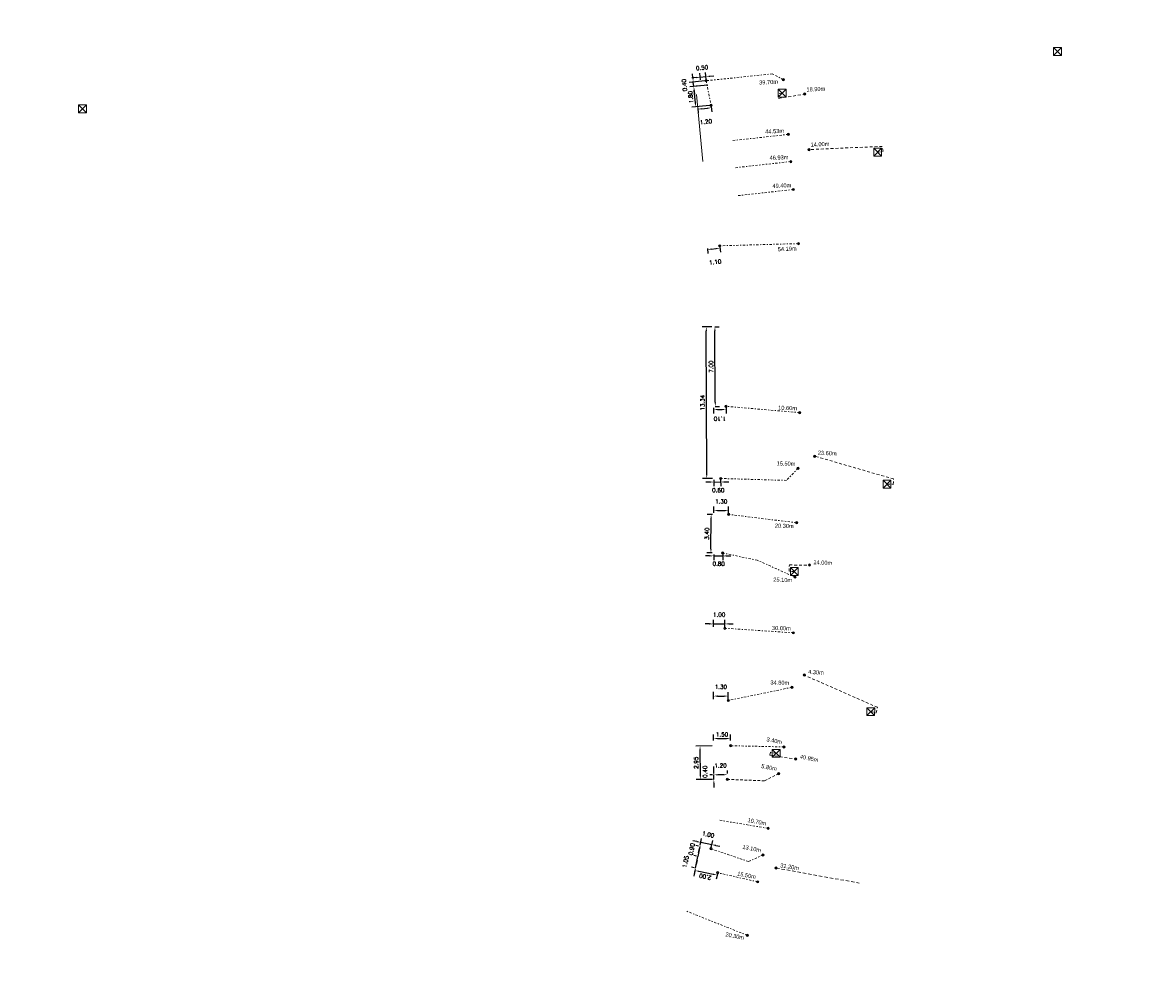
# Model space of a CAD drawing. Header units: inches. Extents: x 0 to 191500, y 0 to 342750.
# Tile 469 of 547: x 188538 to 188638, y 334753 to 334835. Entities that reach past the tile are written whole.
import ezdxf

# ---------------------------------------------------------------- set-up
doc = ezdxf.new("R2010")
doc.units = ezdxf.units.IN
doc.header["$MEASUREMENT"] = 0
for name, pattern in [('RI-HWA_HUISAANSLUITING', [4.8, 3, -1.8]), ('RI-HWA_KOLKAANSLUITING', [4.3, 2.5, -1.8]), ('RI-VWA_HUISAANSLUITING', [6.1, 2.5, -1.8, 0, -1.8])]:
    doc.linetypes.add(name, pattern=pattern)
doc.layers.get('0').update_dxf_attribs({"lineweight": 20})
doc.layers.get('DefPoints').update_dxf_attribs({"lineweight": 20})
for name, color, linetype, lineweight in [('ECW', 150, 'Continuous', 20), ('N-WE-RI-HWA-MAATVOERING-T25', 151, 'Continuous', 20), ('N-WE-RI-HWA_HUISAANSLUITING_PVC_160-G', 150, 'RI-HWA_HUISAANSLUITING', 20), ('N-WE-RI-HWA_KOLK-S', 150, 'Continuous', 20), ('N-WE-RI-HWA_KOLKAANSLUITING_PVC_160-G', 150, 'RI-HWA_KOLKAANSLUITING', 20), ('N-WE-RI-INLAAT', 7, 'Continuous', 20), ('N-WE-RI-VWA-MAATVOERING-T25', 30, 'Continuous', 20), ('N-WE-RI-VWA_HUISAANSLUITING_PVC_160-G', 20, 'RI-VWA_HUISAANSLUITING', 20), ('N-WE-RI-VWA_RIOOLPUT_ONTSTOPPINGSPUT-G', 30, 'Continuous', 20)]:
    doc.layers.add(name, color=color, linetype=linetype, lineweight=lineweight)
doc.styles.add('Museo 1_200_25', font='txt', dxfattribs={"height": 0.5})
doc.styles.add('ROMANS1_200_18', font='romans.shx', dxfattribs={"height": 0.36})
doc.dimstyles.new('1_200', dxfattribs={"dimscale": 0.2, "dimtxt": 1.8, "dimasz": 1.8, "dimexe": 1.8, "dimexo": 0.625, "dimgap": 0.9, "dimtad": 1, "dimzin": 0, "dimdsep": 46, "dimtxsty": 'ROMANS1_200_18', "dimcen": 0.9, "dimadec": 0, "dimazin": 0, "dimtfac": 1, "dimtmove": 2, "dimatfit": 2, "dimfxl": 1, "dimtolj": 1, "dimtzin": 0, "dimarcsym": 0})
picture_1 = doc.add_image_def('image1.ecw', size_in_pixel=(220000, 285000))

# ---------------------------------------------------------------- blocks, each defined once
blk = doc.blocks.new('*D5336')
at = {"layer": 'DefPoints', "color": 0, "ltscale": 0.08, "transparency": 16777216}
for p in [(188597.581, 334762.059), (188597.581, 334762.059), (188597.367, 334761.031)]:
    blk.add_point(p, dxfattribs=at)
at = {"layer": 'N-WE-RI-VWA-MAATVOERING-T25', "color": 0, "lineweight": -2, "ltscale": 0.08, "transparency": 16777216}
for p, q in [((188597.654, 334762.411), (188597.727, 334762.764)), ((188597.459, 334762.084), (188597.229, 334762.132)), ((188597.367, 334761.031), (188597.581, 334762.059)), ((188597.245, 334761.056), (188597.015, 334761.104)), ((188597.294, 334760.678), (188597.221, 334760.326))]:
    blk.add_line(p, q, dxfattribs=at)
at = {"layer": 'N-WE-RI-VWA-MAATVOERING-T25', "color": 0, "ltscale": 0.08, "transparency": 16777216}
for points in [[(188597.595, 334762.424), (188597.713, 334762.399), (188597.581, 334762.059)], [(188597.235, 334760.691), (188597.353, 334760.666), (188597.367, 334761.031)]]:
    blk.add_solid(points, dxfattribs=at)
at = {"layer": 'N-WE-RI-VWA-MAATVOERING-T25', "color": 0, "ltscale": 0.08, "transparency": 16777216, "insert": (188596.501, 334761.6), "char_height": 0.36, "attachment_point": 5, "rotation": 78.26498, "style": 'ROMANS1_200_18'}
blk.add_mtext('\\A1;1.05', dxfattribs=at)
blk = doc.blocks.new('*D5337')
at = {"layer": 'DefPoints', "color": 0, "ltscale": 0.08, "transparency": 16777216}
for p in [(188597.367, 334761.031), (188599.326, 334760.624), (188599.283, 334760.42)]:
    blk.add_point(p, dxfattribs=at)
at = {"layer": 'N-WE-RI-VWA-MAATVOERING-T25', "color": 0, "lineweight": -2, "ltscale": 0.08, "transparency": 16777216}
for p, q in [((188597.342, 334760.909), (188597.252, 334760.474)), ((188597.678, 334760.754), (188598.931, 334760.493)), ((188599.3, 334760.502), (188599.21, 334760.068))]:
    blk.add_line(p, q, dxfattribs=at)
at = {"layer": 'N-WE-RI-VWA-MAATVOERING-T25', "color": 0, "ltscale": 0.08, "transparency": 16777216}
for points in [[(188597.665, 334760.695), (188597.69, 334760.812), (188597.325, 334760.827)], [(188598.919, 334760.434), (188598.943, 334760.552), (188599.283, 334760.42)]]:
    blk.add_solid(points, dxfattribs=at)
at = {"layer": 'N-WE-RI-VWA-MAATVOERING-T25', "color": 0, "ltscale": 0.08, "transparency": 16777216, "insert": (188598.231, 334760.271), "char_height": 0.36, "attachment_point": 5, "rotation": 168.26498, "style": 'ROMANS1_200_18'}
blk.add_mtext('\\A1;2.00', dxfattribs=at)
blk = doc.blocks.new('*D5338')
at = {"layer": 'DefPoints', "color": 0, "ltscale": 0.08, "transparency": 16777216}
for p in [(188597.764, 334762.94), (188597.581, 334762.059), (188597.581, 334762.059)]:
    blk.add_point(p, dxfattribs=at)
at = {"layer": 'N-WE-RI-VWA-MAATVOERING-T25', "color": 0, "lineweight": -2, "ltscale": 0.08, "transparency": 16777216}
for p, q in [((188597.837, 334763.293), (188597.91, 334763.645)), ((188597.642, 334762.966), (188597.412, 334763.013)), ((188597.764, 334762.94), (188597.581, 334762.059)), ((188597.459, 334762.084), (188597.229, 334762.132)), ((188597.508, 334761.707), (188597.435, 334761.354))]:
    blk.add_line(p, q, dxfattribs=at)
at = {"layer": 'N-WE-RI-VWA-MAATVOERING-T25', "color": 0, "ltscale": 0.08, "transparency": 16777216}
for points in [[(188597.896, 334763.28), (188597.779, 334763.305), (188597.764, 334762.94)], [(188597.567, 334761.694), (188597.449, 334761.719), (188597.581, 334762.059)]]:
    blk.add_solid(points, dxfattribs=at)
at = {"layer": 'N-WE-RI-VWA-MAATVOERING-T25', "color": 0, "ltscale": 0.08, "transparency": 16777216, "insert": (188597.042, 334762.7), "char_height": 0.36, "attachment_point": 5, "rotation": 78.26498, "style": 'ROMANS1_200_18'}
blk.add_mtext('\\A1;0.90', dxfattribs=at)
blk = doc.blocks.new('*D5339')
at = {"layer": 'DefPoints', "color": 0, "ltscale": 0.08, "transparency": 16777216}
for p in [(188597.764, 334762.94), (188597.839, 334763.302), (188598.743, 334762.737)]:
    blk.add_point(p, dxfattribs=at)
at = {"layer": 'N-WE-RI-VWA-MAATVOERING-T25', "color": 0, "lineweight": -2, "ltscale": 0.08, "transparency": 16777216}
for p, q in [((188597.789, 334763.063), (188597.913, 334763.655)), ((188597.487, 334763.376), (188597.134, 334763.449)), ((188598.818, 334763.099), (188597.839, 334763.302)), ((188598.769, 334762.859), (188598.892, 334763.452)), ((188599.171, 334763.026), (188599.523, 334762.953))]:
    blk.add_line(p, q, dxfattribs=at)
at = {"layer": 'N-WE-RI-VWA-MAATVOERING-T25', "color": 0, "ltscale": 0.08, "transparency": 16777216}
for points in [[(188597.499, 334763.434), (188597.475, 334763.317), (188597.839, 334763.302)], [(188599.183, 334763.085), (188599.159, 334762.967), (188598.818, 334763.099)]]:
    blk.add_solid(points, dxfattribs=at)
at = {"layer": 'N-WE-RI-VWA-MAATVOERING-T25', "color": 0, "ltscale": 0.08, "transparency": 16777216, "insert": (188598.494, 334763.994), "char_height": 0.36, "attachment_point": 5, "rotation": 348.26499, "style": 'ROMANS1_200_18'}
blk.add_mtext('\\A1;1.00', dxfattribs=at)
blk = doc.blocks.new('*D5340')
at = {"layer": 'DefPoints', "color": 0, "ltscale": 0.08, "transparency": 16777216}
for p in [(188598.986, 334769.249), (188598.986, 334769.234), (188600.191, 334769.247)]:
    blk.add_point(p, dxfattribs=at)
at = {"layer": 'N-WE-RI-VWA-MAATVOERING-T25', "color": 0, "lineweight": -2, "ltscale": 0.08, "transparency": 16777216}
for p, q in [((188598.985, 334769.359), (188598.982, 334769.609)), ((188600.189, 334769.372), (188600.187, 334769.621)), ((188599.831, 334769.258), (188599.346, 334769.253))]:
    blk.add_line(p, q, dxfattribs=at)
at = {"layer": 'N-WE-RI-VWA-MAATVOERING-T25', "color": 0, "ltscale": 0.08, "transparency": 16777216}
for points in [[(188599.345, 334769.313), (188599.347, 334769.193), (188598.986, 334769.249)], [(188599.83, 334769.318), (188599.831, 334769.198), (188600.191, 334769.261)]]:
    blk.add_solid(points, dxfattribs=at)
at = {"layer": 'N-WE-RI-VWA-MAATVOERING-T25', "color": 0, "ltscale": 0.08, "transparency": 16777216, "insert": (188599.58, 334770.065), "char_height": 0.36, "attachment_point": 5, "rotation": 0.58334, "style": 'ROMANS1_200_18'}
blk.add_mtext('\\A1;1.20', dxfattribs=at)
blk = doc.blocks.new('*D5341')
at = {"layer": 'DefPoints', "color": 0, "ltscale": 0.08, "transparency": 16777216}
for p in [(188598.986, 334769.249), (188598.986, 334769.249), (188598.99, 334768.849)]:
    blk.add_point(p, dxfattribs=at)
at = {"layer": 'N-WE-RI-VWA-MAATVOERING-T25', "color": 0, "lineweight": -2, "ltscale": 0.08, "transparency": 16777216}
for p, q in [((188598.982, 334769.609), (188598.979, 334769.969)), ((188598.861, 334769.248), (188598.626, 334769.245)), ((188598.865, 334768.848), (188598.63, 334768.845)), ((188598.99, 334768.849), (188598.986, 334769.249)), ((188598.994, 334768.489), (188598.997, 334768.129))]:
    blk.add_line(p, q, dxfattribs=at)
at = {"layer": 'N-WE-RI-VWA-MAATVOERING-T25', "color": 0, "ltscale": 0.08, "transparency": 16777216}
for points in [[(188598.922, 334769.608), (188599.042, 334769.61), (188598.986, 334769.249)], [(188598.934, 334768.488), (188599.054, 334768.49), (188598.99, 334768.849)]]:
    blk.add_solid(points, dxfattribs=at)
at = {"layer": 'N-WE-RI-VWA-MAATVOERING-T25', "color": 0, "ltscale": 0.08, "transparency": 16777216, "insert": (188598.212, 334769.52), "char_height": 0.36, "attachment_point": 5, "rotation": 90.58334, "style": 'ROMANS1_200_18'}
blk.add_mtext('\\A1;0.40', dxfattribs=at)
blk = doc.blocks.new('*D5342')
at = {"layer": 'DefPoints', "color": 0, "ltscale": 0.08, "transparency": 16777216}
for p in [(188598.961, 334772.162), (188600.461, 334772.16), (188600.462, 334772.445)]:
    blk.add_point(p, dxfattribs=at)
at = {"layer": 'N-WE-RI-VWA-MAATVOERING-T25', "color": 0, "lineweight": -2, "ltscale": 0.08, "transparency": 16777216}
for p, q in [((188598.961, 334772.287), (188598.962, 334772.808)), ((188600.461, 334772.285), (188600.462, 334772.805)), ((188599.322, 334772.447), (188600.102, 334772.446))]:
    blk.add_line(p, q, dxfattribs=at)
at = {"layer": 'N-WE-RI-VWA-MAATVOERING-T25', "color": 0, "ltscale": 0.08, "transparency": 16777216}
for points in [[(188599.322, 334772.507), (188599.322, 334772.387), (188598.962, 334772.448)], [(188600.102, 334772.506), (188600.102, 334772.386), (188600.462, 334772.445)]]:
    blk.add_solid(points, dxfattribs=at)
at = {"layer": 'N-WE-RI-VWA-MAATVOERING-T25', "color": 0, "ltscale": 0.08, "transparency": 16777216, "insert": (188599.712, 334772.806), "char_height": 0.36, "attachment_point": 5, "rotation": 359.89003, "style": 'ROMANS1_200_18'}
blk.add_mtext('\\A1;1.50', dxfattribs=at)
blk = doc.blocks.new('*D5343')
at = {"layer": 'DefPoints', "color": 0, "ltscale": 0.08, "transparency": 16777216}
for p in [(188598.96, 334775.797), (188600.26, 334775.794), (188600.261, 334776.183)]:
    blk.add_point(p, dxfattribs=at)
at = {"layer": 'N-WE-RI-VWA-MAATVOERING-T25', "color": 0, "lineweight": -2, "ltscale": 0.08, "transparency": 16777216}
for p, q in [((188598.96, 334775.922), (188598.961, 334776.546)), ((188600.26, 334775.919), (188600.261, 334776.543)), ((188599.321, 334776.185), (188599.901, 334776.184))]:
    blk.add_line(p, q, dxfattribs=at)
at = {"layer": 'N-WE-RI-VWA-MAATVOERING-T25', "color": 0, "ltscale": 0.08, "transparency": 16777216}
for points in [[(188599.321, 334776.245), (188599.32, 334776.125), (188598.961, 334776.186)], [(188599.901, 334776.244), (188599.9, 334776.124), (188600.261, 334776.183)]]:
    blk.add_solid(points, dxfattribs=at)
at = {"layer": 'N-WE-RI-VWA-MAATVOERING-T25', "color": 0, "ltscale": 0.08, "transparency": 16777216, "insert": (188599.612, 334776.994), "char_height": 0.36, "attachment_point": 5, "rotation": 359.90196, "style": 'ROMANS1_200_18'}
blk.add_mtext('\\A1;1.30', dxfattribs=at)
blk = doc.blocks.new('*D5344')
at = {"layer": 'DefPoints', "color": 0, "ltscale": 0.08, "transparency": 16777216}
for p in [(188599.96, 334782.541), (188598.96, 334782.157), (188599.96, 334782.159)]:
    blk.add_point(p, dxfattribs=at)
at = {"layer": 'N-WE-RI-VWA-MAATVOERING-T25', "color": 0, "lineweight": -2, "ltscale": 0.08, "transparency": 16777216}
for p, q in [((188598.599, 334782.539), (188598.239, 334782.539)), ((188598.96, 334782.282), (188598.959, 334782.9)), ((188598.959, 334782.54), (188599.96, 334782.541)), ((188599.96, 334782.284), (188599.959, 334782.901)), ((188600.32, 334782.542), (188600.68, 334782.543))]:
    blk.add_line(p, q, dxfattribs=at)
at = {"layer": 'N-WE-RI-VWA-MAATVOERING-T25', "color": 0, "ltscale": 0.08, "transparency": 16777216}
for points in [[(188598.599, 334782.599), (188598.599, 334782.479), (188598.959, 334782.54)], [(188600.319, 334782.602), (188600.32, 334782.482), (188599.96, 334782.541)]]:
    blk.add_solid(points, dxfattribs=at)
at = {"layer": 'N-WE-RI-VWA-MAATVOERING-T25', "color": 0, "ltscale": 0.08, "transparency": 16777216, "insert": (188599.458, 334783.351), "char_height": 0.36, "attachment_point": 5, "rotation": 0.09394, "style": 'ROMANS1_200_18'}
blk.add_mtext('\\A1;1.00', dxfattribs=at)
blk = doc.blocks.new('*D5345')
at = {"layer": 'DefPoints', "color": 0, "ltscale": 0.08, "transparency": 16777216}
for p in [(188598.979, 334788.786), (188599.778, 334788.526), (188599.779, 334788.783)]:
    blk.add_point(p, dxfattribs=at)
at = {"layer": 'N-WE-RI-VWA-MAATVOERING-T25', "color": 0, "lineweight": -2, "ltscale": 0.08, "transparency": 16777216}
for p, q in [((188598.618, 334788.529), (188598.258, 334788.531)), ((188598.978, 334788.661), (188598.977, 334788.168)), ((188598.978, 334788.528), (188599.778, 334788.526)), ((188599.778, 334788.658), (188599.777, 334788.166)), ((188600.138, 334788.524), (188600.498, 334788.523))]:
    blk.add_line(p, q, dxfattribs=at)
at = {"layer": 'N-WE-RI-VWA-MAATVOERING-T25', "color": 0, "ltscale": 0.08, "transparency": 16777216}
for points in [[(188598.618, 334788.589), (188598.618, 334788.469), (188598.978, 334788.528)], [(188600.138, 334788.584), (188600.138, 334788.464), (188599.778, 334788.526)]]:
    blk.add_solid(points, dxfattribs=at)
at = {"layer": 'N-WE-RI-VWA-MAATVOERING-T25', "color": 0, "ltscale": 0.08, "transparency": 16777216, "insert": (188599.415, 334787.838), "char_height": 0.36, "attachment_point": 5, "rotation": 359.81494, "style": 'ROMANS1_200_18'}
blk.add_mtext('\\A1;0.80', dxfattribs=at)
blk = doc.blocks.new('*D5346')
at = {"layer": 'DefPoints', "color": 0, "ltscale": 0.08, "transparency": 16777216}
for p in [(188598.75, 334792.186), (188598.993, 334792.185), (188598.979, 334788.785)]:
    blk.add_point(p, dxfattribs=at)
at = {"layer": 'N-WE-RI-VWA-MAATVOERING-T25', "color": 0, "lineweight": -2, "ltscale": 0.08, "transparency": 16777216}
for p, q in [((188598.868, 334792.186), (188598.39, 334792.188)), ((188598.738, 334789.146), (188598.748, 334791.826)), ((188598.854, 334788.786), (188598.376, 334788.788))]:
    blk.add_line(p, q, dxfattribs=at)
at = {"layer": 'N-WE-RI-VWA-MAATVOERING-T25', "color": 0, "ltscale": 0.08, "transparency": 16777216}
for points in [[(188598.688, 334791.827), (188598.808, 334791.826), (188598.75, 334792.186)], [(188598.678, 334789.147), (188598.798, 334789.146), (188598.736, 334788.786)]]:
    blk.add_solid(points, dxfattribs=at)
at = {"layer": 'N-WE-RI-VWA-MAATVOERING-T25', "color": 0, "ltscale": 0.08, "transparency": 16777216, "insert": (188598.383, 334790.488), "char_height": 0.36, "attachment_point": 5, "rotation": 89.76623, "style": 'ROMANS1_200_18'}
blk.add_mtext('\\A1;3.40', dxfattribs=at)
blk = doc.blocks.new('*D5347')
at = {"layer": 'DefPoints', "color": 0, "ltscale": 0.08, "transparency": 16777216}
for p in [(188600.288, 334792.517), (188598.987, 334792.185), (188600.287, 334792.182)]:
    blk.add_point(p, dxfattribs=at)
at = {"layer": 'N-WE-RI-VWA-MAATVOERING-T25', "color": 0, "lineweight": -2, "ltscale": 0.08, "transparency": 16777216}
for p, q in [((188598.987, 334792.31), (188598.989, 334792.881)), ((188599.348, 334792.52), (188599.928, 334792.518)), ((188600.287, 334792.307), (188600.289, 334792.877))]:
    blk.add_line(p, q, dxfattribs=at)
at = {"layer": 'N-WE-RI-VWA-MAATVOERING-T25', "color": 0, "ltscale": 0.08, "transparency": 16777216}
for points in [[(188599.348, 334792.58), (188599.348, 334792.46), (188598.988, 334792.521)], [(188599.928, 334792.578), (188599.928, 334792.458), (188600.288, 334792.517)]]:
    blk.add_solid(points, dxfattribs=at)
at = {"layer": 'N-WE-RI-VWA-MAATVOERING-T25', "color": 0, "ltscale": 0.08, "transparency": 16777216, "insert": (188599.64, 334793.329), "char_height": 0.36, "attachment_point": 5, "rotation": 359.86028, "style": 'ROMANS1_200_18'}
blk.add_mtext('\\A1;1.30', dxfattribs=at)
blk = doc.blocks.new('*D5348')
at = {"layer": 'DefPoints', "color": 0, "ltscale": 0.08, "transparency": 16777216}
for p in [(188598.99, 334795.345), (188599.59, 334795.347), (188599.591, 334795.038)]:
    blk.add_point(p, dxfattribs=at)
at = {"layer": 'N-WE-RI-VWA-MAATVOERING-T25', "color": 0, "lineweight": -2, "ltscale": 0.08, "transparency": 16777216}
for p, q in [((188598.631, 334795.036), (188598.271, 334795.035)), ((188598.99, 334795.22), (188598.992, 334794.677)), ((188598.991, 334795.037), (188599.591, 334795.038)), ((188599.59, 334795.222), (188599.592, 334794.678)), ((188599.951, 334795.039), (188600.311, 334795.04))]:
    blk.add_line(p, q, dxfattribs=at)
at = {"layer": 'N-WE-RI-VWA-MAATVOERING-T25', "color": 0, "ltscale": 0.08, "transparency": 16777216}
for points in [[(188598.63, 334795.096), (188598.631, 334794.976), (188598.991, 334795.037)], [(188599.95, 334795.099), (188599.951, 334794.979), (188599.591, 334795.038)]]:
    blk.add_solid(points, dxfattribs=at)
at = {"layer": 'N-WE-RI-VWA-MAATVOERING-T25', "color": 0, "ltscale": 0.08, "transparency": 16777216, "insert": (188599.378, 334794.311), "char_height": 0.36, "attachment_point": 5, "rotation": 0.16583, "style": 'ROMANS1_200_18'}
blk.add_mtext('\\A1;0.60', dxfattribs=at)
blk = doc.blocks.new('*D5349')
at = {"layer": 'DefPoints', "color": 0, "ltscale": 0.08, "transparency": 16777216}
for p in [(188598.326, 334808.693), (188598.951, 334808.695), (188598.99, 334795.352)]:
    blk.add_point(p, dxfattribs=at)
at = {"layer": 'N-WE-RI-VWA-MAATVOERING-T25', "color": 0, "lineweight": -2, "ltscale": 0.08, "transparency": 16777216}
for p, q in [((188598.826, 334808.695), (188597.966, 334808.692)), ((188598.363, 334795.71), (188598.327, 334808.333)), ((188598.865, 334795.352), (188598.004, 334795.349))]:
    blk.add_line(p, q, dxfattribs=at)
at = {"layer": 'N-WE-RI-VWA-MAATVOERING-T25', "color": 0, "ltscale": 0.08, "transparency": 16777216}
for points in [[(188598.267, 334808.333), (188598.387, 334808.333), (188598.326, 334808.693)], [(188598.303, 334795.71), (188598.423, 334795.71), (188598.364, 334795.35)]]:
    blk.add_solid(points, dxfattribs=at)
at = {"layer": 'N-WE-RI-VWA-MAATVOERING-T25', "color": 0, "ltscale": 0.08, "transparency": 16777216, "insert": (188597.985, 334802.021), "char_height": 0.36, "attachment_point": 5, "rotation": 90.16583, "style": 'ROMANS1_200_18'}
blk.add_mtext('\\A1;13.34', dxfattribs=at)
blk = doc.blocks.new('*D5350')
at = {"layer": 'DefPoints', "color": 0, "ltscale": 0.08, "transparency": 16777216}
for p in [(188598.951, 334808.695), (188599.086, 334808.696), (188598.986, 334801.697)]:
    blk.add_point(p, dxfattribs=at)
at = {"layer": 'N-WE-RI-VWA-MAATVOERING-T25', "color": 0, "lineweight": -2, "ltscale": 0.08, "transparency": 16777216}
for p, q in [((188599.076, 334808.696), (188599.446, 334808.697)), ((188599.119, 334802.058), (188599.087, 334808.336)), ((188599.111, 334801.698), (188599.48, 334801.7))]:
    blk.add_line(p, q, dxfattribs=at)
at = {"layer": 'N-WE-RI-VWA-MAATVOERING-T25', "color": 0, "ltscale": 0.08, "transparency": 16777216}
for points in [[(188599.027, 334808.335), (188599.147, 334808.336), (188599.086, 334808.696)], [(188599.059, 334802.058), (188599.179, 334802.058), (188599.12, 334801.698)]]:
    blk.add_solid(points, dxfattribs=at)
at = {"layer": 'N-WE-RI-VWA-MAATVOERING-T25', "color": 0, "ltscale": 0.08, "transparency": 16777216, "insert": (188598.743, 334805.195), "char_height": 0.36, "attachment_point": 5, "rotation": 90.28329, "style": 'ROMANS1_200_18'}
blk.add_mtext('\\A1;7.00', dxfattribs=at)
blk = doc.blocks.new('*D5351')
at = {"layer": 'DefPoints', "color": 0, "ltscale": 0.08, "transparency": 16777216}
for p in [(188598.971, 334801.695), (188600.071, 334801.698), (188600.072, 334801.42)]:
    blk.add_point(p, dxfattribs=at)
at = {"layer": 'N-WE-RI-VWA-MAATVOERING-T25', "color": 0, "lineweight": -2, "ltscale": 0.08, "transparency": 16777216}
for p, q in [((188598.972, 334801.57), (188598.973, 334801.057)), ((188600.072, 334801.573), (188600.073, 334801.06)), ((188599.332, 334801.418), (188599.712, 334801.419))]:
    blk.add_line(p, q, dxfattribs=at)
at = {"layer": 'N-WE-RI-VWA-MAATVOERING-T25', "color": 0, "ltscale": 0.08, "transparency": 16777216}
for points in [[(188599.332, 334801.358), (188599.332, 334801.478), (188598.972, 334801.417)], [(188599.712, 334801.359), (188599.712, 334801.479), (188600.072, 334801.42)]]:
    blk.add_solid(points, dxfattribs=at)
at = {"layer": 'N-WE-RI-VWA-MAATVOERING-T25', "color": 0, "ltscale": 0.08, "transparency": 16777216, "insert": (188599.524, 334800.609), "char_height": 0.36, "attachment_point": 5, "rotation": 180.16583, "style": 'ROMANS1_200_18'}
blk.add_mtext('\\A1;1.10', dxfattribs=at)
blk = doc.blocks.new('*D5352')
at = {"layer": 'DefPoints', "color": 0, "ltscale": 0.08, "transparency": 16777216}
for p in [(188598.41, 334815.714), (188599.503, 334815.837), (188599.526, 334815.631)]:
    blk.add_point(p, dxfattribs=at)
at = {"layer": 'N-WE-RI-VWA-MAATVOERING-T25', "color": 0, "lineweight": -2, "ltscale": 0.08, "transparency": 16777216}
for p, q in [((188598.424, 334815.59), (188598.473, 334815.151)), ((188598.791, 334815.549), (188599.168, 334815.591)), ((188599.517, 334815.713), (188599.566, 334815.274))]:
    blk.add_line(p, q, dxfattribs=at)
at = {"layer": 'N-WE-RI-VWA-MAATVOERING-T25', "color": 0, "ltscale": 0.08, "transparency": 16777216}
for points in [[(188598.784, 334815.608), (188598.798, 334815.489), (188598.433, 334815.509)], [(188599.162, 334815.651), (188599.175, 334815.532), (188599.526, 334815.631)]]:
    blk.add_solid(points, dxfattribs=at)
at = {"layer": 'N-WE-RI-VWA-MAATVOERING-T25', "color": 0, "ltscale": 0.08, "transparency": 16777216, "insert": (188599.11, 334814.407), "char_height": 0.36, "attachment_point": 5, "rotation": 6.41595, "style": 'ROMANS1_200_18'}
blk.add_mtext('\\A1;1.10', dxfattribs=at)
blk = doc.blocks.new('*D5353')
at = {"layer": 'DefPoints', "color": 0, "ltscale": 0.08, "transparency": 16777216}
for p in [(188597.221, 334829.863), (188598.575, 334829.996), (188598.75, 334828.204)]:
    blk.add_point(p, dxfattribs=at)
at = {"layer": 'N-WE-RI-VWA-MAATVOERING-T25', "color": 0, "lineweight": -2, "ltscale": 0.08, "transparency": 16777216}
for p, q in [((188598.451, 334829.983), (188596.863, 334829.828)), ((188597.361, 334828.43), (188597.256, 334829.505)), ((188598.626, 334828.192), (188597.038, 334828.037))]:
    blk.add_line(p, q, dxfattribs=at)
at = {"layer": 'N-WE-RI-VWA-MAATVOERING-T25', "color": 0, "ltscale": 0.08, "transparency": 16777216}
for points in [[(188597.196, 334829.499), (188597.316, 334829.511), (188597.221, 334829.863)], [(188597.302, 334828.424), (188597.421, 334828.436), (188597.396, 334828.072)]]:
    blk.add_solid(points, dxfattribs=at)
at = {"layer": 'N-WE-RI-VWA-MAATVOERING-T25', "color": 0, "ltscale": 0.08, "transparency": 16777216, "insert": (188596.95, 334828.932), "char_height": 0.36, "attachment_point": 5, "rotation": 95.58421, "style": 'ROMANS1_200_18'}
blk.add_mtext('\\A1;1.80', dxfattribs=at)
blk = doc.blocks.new('*D5354')
at = {"layer": 'DefPoints', "color": 0, "ltscale": 0.08, "transparency": 16777216}
for p in [(188598.314, 334830.372), (188597.182, 334830.261), (188597.862, 334829.926)]:
    blk.add_point(p, dxfattribs=at)
at = {"layer": 'N-WE-RI-VWA-MAATVOERING-T25', "color": 0, "lineweight": -2, "ltscale": 0.08, "transparency": 16777216}
for p, q in [((188598.19, 334830.36), (188596.824, 334830.226)), ((188597.147, 334830.62), (188597.112, 334830.978)), ((188597.737, 334829.914), (188596.863, 334829.828)), ((188597.221, 334829.863), (188597.182, 334830.261)), ((188597.256, 334829.505), (188597.291, 334829.147))]:
    blk.add_line(p, q, dxfattribs=at)
at = {"layer": 'N-WE-RI-VWA-MAATVOERING-T25', "color": 0, "ltscale": 0.08, "transparency": 16777216}
for points in [[(188597.087, 334830.614), (188597.207, 334830.625), (188597.182, 334830.261)], [(188597.196, 334829.499), (188597.316, 334829.511), (188597.221, 334829.863)]]:
    blk.add_solid(points, dxfattribs=at)
at = {"layer": 'N-WE-RI-VWA-MAATVOERING-T25', "color": 0, "ltscale": 0.08, "transparency": 16777216, "insert": (188596.395, 334829.983), "char_height": 0.36, "attachment_point": 5, "rotation": 95.58421, "style": 'ROMANS1_200_18'}
blk.add_mtext('\\A1;0.40', dxfattribs=at)
blk = doc.blocks.new('*D5355')
at = {"layer": 'DefPoints', "color": 0, "ltscale": 0.08, "transparency": 16777216}
for p in [(188597.556, 334828.087), (188598.75, 334828.204), (188598.771, 334827.989)]:
    blk.add_point(p, dxfattribs=at)
at = {"layer": 'N-WE-RI-VWA-MAATVOERING-T25', "color": 0, "lineweight": -2, "ltscale": 0.08, "transparency": 16777216}
for p, q in [((188597.568, 334827.963), (188597.612, 334827.514)), ((188597.935, 334827.907), (188598.413, 334827.954)), ((188598.762, 334828.08), (188598.806, 334827.631))]:
    blk.add_line(p, q, dxfattribs=at)
at = {"layer": 'N-WE-RI-VWA-MAATVOERING-T25', "color": 0, "ltscale": 0.08, "transparency": 16777216}
for points in [[(188597.929, 334827.967), (188597.941, 334827.847), (188597.577, 334827.872)], [(188598.407, 334828.014), (188598.419, 334827.894), (188598.771, 334827.989)]]:
    blk.add_solid(points, dxfattribs=at)
at = {"layer": 'N-WE-RI-VWA-MAATVOERING-T25', "color": 0, "ltscale": 0.08, "transparency": 16777216, "insert": (188598.288, 334826.766), "char_height": 0.36, "attachment_point": 5, "rotation": 5.58421, "style": 'ROMANS1_200_18'}
blk.add_mtext('\\A1;1.20', dxfattribs=at)
blk = doc.blocks.new('*D5356')
at = {"layer": 'DefPoints', "color": 0, "ltscale": 0.08, "transparency": 16777216}
for p in [(188597.817, 334830.323), (188598.279, 334830.737), (188598.314, 334830.372)]:
    blk.add_point(p, dxfattribs=at)
at = {"layer": 'N-WE-RI-VWA-MAATVOERING-T25', "color": 0, "lineweight": -2, "ltscale": 0.08, "transparency": 16777216}
for p, q in [((188597.423, 334830.653), (188597.065, 334830.618)), ((188597.805, 334830.448), (188597.746, 334831.046)), ((188597.781, 334830.688), (188598.279, 334830.737)), ((188598.302, 334830.496), (188598.244, 334831.095)), ((188598.637, 334830.772), (188598.995, 334830.807))]:
    blk.add_line(p, q, dxfattribs=at)
at = {"layer": 'N-WE-RI-VWA-MAATVOERING-T25', "color": 0, "ltscale": 0.08, "transparency": 16777216}
for points in [[(188597.417, 334830.713), (188597.429, 334830.593), (188597.781, 334830.688)], [(188598.631, 334830.832), (188598.643, 334830.712), (188598.279, 334830.737)]]:
    blk.add_solid(points, dxfattribs=at)
at = {"layer": 'N-WE-RI-VWA-MAATVOERING-T25', "color": 0, "ltscale": 0.08, "transparency": 16777216, "insert": (188597.951, 334831.519), "char_height": 0.36, "attachment_point": 5, "rotation": 5.58421, "style": 'ROMANS1_200_18'}
blk.add_mtext('\\A1;0.50', dxfattribs=at)
blk = doc.blocks.new('*D5369')
at = {"layer": 'DefPoints', "color": 0, "ltscale": 0.08, "transparency": 16777216}
for p in [(188597.776, 334771.787), (188598.96, 334771.799), (188598.99, 334768.849)]:
    blk.add_point(p, dxfattribs=at)
at = {"layer": 'N-WE-RI-VWA-MAATVOERING-T25', "color": 0, "lineweight": -2, "ltscale": 0.08, "transparency": 16777216}
for p, q in [((188598.835, 334771.798), (188597.416, 334771.783)), ((188597.802, 334769.197), (188597.779, 334771.427)), ((188598.865, 334768.848), (188597.446, 334768.833))]:
    blk.add_line(p, q, dxfattribs=at)
at = {"layer": 'N-WE-RI-VWA-MAATVOERING-T25', "color": 0, "ltscale": 0.08, "transparency": 16777216}
for points in [[(188597.719, 334771.426), (188597.839, 334771.427), (188597.776, 334771.787)], [(188597.742, 334769.196), (188597.862, 334769.198), (188597.806, 334768.837)]]:
    blk.add_solid(points, dxfattribs=at)
at = {"layer": 'N-WE-RI-VWA-MAATVOERING-T25', "color": 0, "ltscale": 0.08, "transparency": 16777216, "insert": (188597.431, 334770.308), "char_height": 0.36, "attachment_point": 5, "rotation": 90.58334, "style": 'ROMANS1_200_18'}
blk.add_mtext('\\A1;2.95', dxfattribs=at)
blk = doc.blocks.new('A$C2C270354')
h = blk.add_hatch(color=256)
h.dxf.hatch_style = 1
edge = h.paths.add_edge_path()
edge.add_arc((0, 0), 0.1, 0, 360)
blk.add_circle((0, 0), 0.1)

msp = doc.modelspace()

# ---------------------------------------------------------------- linework, layer by layer
at = {"layer": 'N-WE-RI-HWA_HUISAANSLUITING_PVC_160-G', "ltscale": 0.08}
msp.add_lwpolyline([(188604.70704, 334769.34917), (188603.46511, 334768.72459), (188600.19, 334768.8467)], dxfattribs=at)
at = {"layer": 'N-WE-RI-HWA_HUISAANSLUITING_PVC_160-G', "ltscale": 0.1}
msp.add_lwpolyline([(188604.47014, 334761.04188), (188611.77429, 334759.71906)], dxfattribs=at)
at = {"layer": 'N-WE-RI-HWA_KOLK-S'}
for p, q in [((188628.90952, 334833.29597), (188628.90803, 334832.59952)), ((188628.90803, 334832.59952), (188629.60597, 334833.29448)), ((188628.90803, 334832.59952), (188629.60448, 334832.59803)), ((188628.90952, 334833.29597), (188629.60448, 334832.59803)), ((188629.60597, 334833.29448), (188628.90952, 334833.29597)), ((188629.60448, 334832.59803), (188629.60597, 334833.29448)), ((188605.35215, 334828.92807), (188605.35365, 334829.62452)), ((188604.6557, 334828.92956), (188605.35215, 334828.92807)), ((188543.05152, 334828.23897), (188543.05003, 334827.54252)), ((188543.05003, 334827.54252), (188543.74797, 334828.23748)), ((188543.05003, 334827.54252), (188543.74648, 334827.54103)), ((188543.05152, 334828.23897), (188543.74648, 334827.54103)), ((188543.74797, 334828.23748), (188543.05152, 334828.23897)), ((188543.74648, 334827.54103), (188543.74797, 334828.23748)), ((188613.06923, 334824.43084), (188613.06773, 334823.73439)), ((188613.06773, 334823.73439), (188613.76568, 334824.42934)), ((188613.76419, 334823.73289), (188613.06923, 334824.43084)), ((188613.76568, 334824.42934), (188613.06923, 334824.43084)), ((188613.76419, 334823.73289), (188613.76568, 334824.42934)), ((188613.06773, 334823.73439), (188613.76419, 334823.73289)), ((188613.89472, 334795.19732), (188613.89323, 334794.50087)), ((188613.89323, 334794.50087), (188614.59118, 334795.19582)), ((188613.89323, 334794.50087), (188614.58968, 334794.49937)), ((188614.58968, 334794.49937), (188613.89472, 334795.19732)), ((188614.59118, 334795.19582), (188613.89472, 334795.19732)), ((188614.58968, 334794.49937), (188614.59118, 334795.19582)), ((188606.42922, 334787.49526), (188605.73277, 334787.49676)), ((188606.42772, 334786.79881), (188606.42922, 334787.49526)), ((188612.45711, 334775.16234), (188612.45561, 334774.46588)), ((188612.45561, 334774.46588), (188613.15356, 334775.16084)), ((188613.15206, 334774.46439), (188612.45711, 334775.16234)), ((188613.15356, 334775.16084), (188612.45711, 334775.16234)), ((188613.15206, 334774.46439), (188613.15356, 334775.16084)), ((188612.45561, 334774.46588), (188613.15206, 334774.46439)), ((188604.12257, 334770.79601), (188604.81902, 334770.79451))]:
    msp.add_line(p, q, dxfattribs=at)
at = {"layer": 'N-WE-RI-HWA_KOLKAANSLUITING_PVC_160-G', "ltscale": 0.1}
for points in [[(188605.00468, 334829.27704), (188604.65161, 334829.24145), (188604.69447, 334828.81634), (188606.98185, 334829.19623)], [(188613.41671, 334824.08186), (188613.89298, 334824.1592), (188613.82271, 334824.59194), (188607.37498, 334824.31202)], [(188614.2422, 334794.84835), (188614.79085, 334794.82883), (188614.80521, 334795.31268), (188607.87231, 334797.30726)], [(188606.08025, 334787.14778), (188605.61285, 334787.17898), (188605.63882, 334787.73054), (188607.41241, 334787.71828)], [(188612.80458, 334774.81336), (188613.29329, 334774.7077), (188613.39895, 334775.19641), (188606.94772, 334778.02942)], [(188604.47155, 334771.14348), (188603.97937, 334771.23157), (188603.93532, 334770.98548), (188606.18782, 334770.63938)]]:
    msp.add_lwpolyline(points, dxfattribs=at)
at = {"layer": 'N-WE-RI-VWA-MAATVOERING-T25', "ltscale": 0.08}
msp.add_lwpolyline([(188598.021, 334823.259), (188597.453, 334829.155)], dxfattribs=at)
at = {"layer": 'N-WE-RI-VWA_HUISAANSLUITING_PVC_160-G', "ltscale": 0.08}
for points in [[(188605.10096, 334830.4672), (188604.14901, 334830.98082), (188598.31444, 334830.37195), (188598.75017, 334828.20406)], [(188605.5486, 334825.64712), (188600.57552, 334825.09484)], [(188605.77202, 334823.25754), (188600.79893, 334822.70526)], [(188606.00195, 334820.79826), (188601.02886, 334820.24599)], [(188606.44785, 334816.02906), (188599.50311, 334815.83692)], [(188606.54964, 334801.14813), (188600.07126, 334801.69821)], [(188606.41149, 334796.25007), (188605.38088, 334795.1787), (188599.58964, 334795.34679)], [(188606.27617, 334791.45198), (188600.28693, 334792.18229)], [(188606.14084, 334786.65389), (188602.81288, 334788.14831), (188599.77864, 334788.78343)], [(188606.00269, 334781.75584), (188599.96019, 334782.15864)], [(188605.86736, 334776.95775), (188600.25989, 334775.79437)], [(188605.16511, 334771.70657), (188600.45989, 334771.81412)], [(188603.77241, 334764.53913), (188599.39101, 334765.26729)], [(188603.31462, 334762.18319), (188602.03314, 334761.61724), (188598.74315, 334762.7368)], [(188602.85684, 334759.82726), (188599.32564, 334760.62417)], [(188601.94128, 334755.11539), (188596.581, 334757.245)]]:
    msp.add_lwpolyline(points, dxfattribs=at)
at = {"layer": 'N-WE-RI-VWA_RIOOLPUT_ONTSTOPPINGSPUT-G'}
for p, q in [((188598.40457, 334830.41527), (188598.22432, 334830.32862)), ((188598.27112, 334830.46207), (188598.35777, 334830.28182)), ((188598.84029, 334828.24739), (188598.66004, 334828.16073)), ((188598.70684, 334828.29418), (188598.79349, 334828.11393)), ((188599.59324, 334815.88025), (188599.41298, 334815.79359)), ((188599.45978, 334815.92705), (188599.54644, 334815.74679)), ((188600.16138, 334801.74154), (188599.98113, 334801.65489)), ((188600.02793, 334801.78834), (188600.11458, 334801.60809)), ((188599.67976, 334795.39012), (188599.49951, 334795.30346)), ((188599.54631, 334795.43692), (188599.63296, 334795.25667)), ((188600.37705, 334792.22562), (188600.1968, 334792.13896)), ((188600.2436, 334792.27242), (188600.33026, 334792.09216)), ((188599.86876, 334788.82676), (188599.68851, 334788.7401)), ((188599.73531, 334788.87356), (188599.82197, 334788.6933)), ((188600.05032, 334782.20197), (188599.87007, 334782.11531)), ((188599.91686, 334782.24877), (188600.00352, 334782.06851)), ((188600.35002, 334775.8377), (188600.16976, 334775.75105)), ((188600.21656, 334775.8845), (188600.30322, 334775.70425)), ((188600.55484, 334771.8575), (188600.37458, 334771.77084)), ((188600.42138, 334771.90429), (188600.50804, 334771.72404)), ((188600.28012, 334768.89002), (188600.09987, 334768.80337)), ((188600.14667, 334768.93682), (188600.23333, 334768.75657)), ((188598.83327, 334762.78013), (188598.65302, 334762.69348)), ((188598.69982, 334762.82693), (188598.78647, 334762.64668)), ((188599.41577, 334760.6675), (188599.23552, 334760.58085)), ((188599.28231, 334760.7143), (188599.36897, 334760.53405))]:
    msp.add_line(p, q, dxfattribs=at)
for centre in [(188598.31444, 334830.37195), (188598.75017, 334828.20406), (188599.50311, 334815.83692), (188600.07126, 334801.69821), (188599.58964, 334795.34679), (188600.28693, 334792.18229), (188599.77864, 334788.78343), (188599.96019, 334782.15864), (188600.25989, 334775.79437), (188600.46471, 334771.81417), (188600.19, 334768.8467), (188598.74315, 334762.7368), (188599.32564, 334760.62417)]:
    msp.add_circle(centre, 0.1, dxfattribs=at)

# ---------------------------------------------------------------- dimensions: what is measured, and where the dimension line sits
at = {"layer": 'N-WE-RI-VWA-MAATVOERING-T25', "ltscale": 0.08}
for p1, p2, distance, picture, middle in [((188597.81676, 334830.32329), (188598.31444, 334830.37195), 0.36662, '*D5356', (188597.95111, 334831.51866)), ((188598.75017, 334828.20406), (188598.57501, 334829.99552), 1.36038, '*D5353', (188596.95038, 334828.93238)), ((188597.55586, 334828.08729), (188598.75017, 334828.20406), -0.21615, '*D5355', (188598.2879, 334826.7661)), ((188598.41, 334815.714), (188599.50311, 334815.83692), -0.20672, '*D5352', (188599.1104, 334814.40737)), ((188598.98962, 334795.35199), (188598.951, 334808.695), 0.62533, '*D5349', (188597.98498, 334802.02064)), ((188598.9856, 334801.6973), (188598.951, 334808.695), -0.1347, '*D5350', (188598.743, 334805.19504)), ((188598.97126, 334801.69503), (188600.07126, 334801.69821), -0.27781, '*D5351', (188599.52441, 334800.60881)), ((188598.98693, 334792.18546), (188600.28693, 334792.18229), 0.33506, '*D5347', (188599.63972, 334793.32894)), ((188598.97864, 334788.78547), (188598.99251, 334792.18545), 0.2426, '*D5346', (188598.38299, 334790.48792)), ((188598.96, 334782.157), (188599.96019, 334782.15864), 0.38283, '*D5344', (188599.45814, 334783.35065)), ((188598.95989, 334775.7966), (188600.25989, 334775.79437), 0.38892, '*D5343', (188599.61194, 334776.9944)), ((188598.9612, 334772.16245), (188600.46119, 334772.15957), 0.28546, '*D5342', (188599.71243, 334772.80647)), ((188598.99, 334768.849), (188598.95997, 334771.79885), 1.18421, '*D5369', (188597.43085, 334770.3082)), ((188600.19077, 334769.2467), (188598.98608, 334769.23443), -0.01452, '*D5340', (188599.58003, 334770.06504)), ((188598.74315, 334762.7368), (188597.76405, 334762.94019), -0.37, '*D5339', (188598.49359, 334763.99383)), ((188597.36745, 334761.03095), (188599.32564, 334760.62417), -0.20855, '*D5337', (188598.23091, 334760.27089))]:
    dim = msp.add_aligned_dim(p1=p1, p2=p2, distance=distance, dimstyle='1_200', dxfattribs=at)
    dim.commit()
    dim.dimension.update_dxf_attribs({"geometry": picture, "text_midpoint": middle})
dim = msp.add_linear_dim(base=(188597.18217, 334830.26124), p1=(188597.86161, 334829.92576), p2=(188598.31444, 334830.37195), angle=275.584206, dimstyle='1_200', dxfattribs=at)
dim.commit()
dim.dimension.update_dxf_attribs({"geometry": '*D5354', "text_midpoint": (188596.39547, 334829.98337)})
for base, p1, p2, angle, picture, middle in [((188599.59053, 334795.03839), (188598.98964, 334795.34506), (188599.58964, 334795.34679), 0.1658278, '*D5348', (188599.37806, 334794.31143)), ((188599.77781, 334788.52565), (188598.97864, 334788.78601), (188599.77864, 334788.78343), 359.8149373, '*D5345', (188599.4153, 334787.8378)), ((188598.98593, 334769.24895), (188598.99, 334768.849), (188598.98593, 334769.24895), 90.5833436, '*D5341', (188598.21215, 334769.51981)), ((188597.581, 334762.059), (188597.76405, 334762.94019), (188597.581, 334762.059), 258.264985, '*D5338', (188597.04187, 334762.69979)), ((188597.581, 334762.059), (188597.36745, 334761.03095), (188597.581, 334762.059), 78.264985, '*D5336', (188596.50149, 334761.59979))]:
    dim = msp.add_linear_dim(base=base, p1=p1, p2=p2, angle=angle, dimstyle='1_200', dxfattribs=at)
    dim.commit()
    dim.dimension.update_dxf_attribs({"geometry": picture, "text_midpoint": middle, "dimtype": 161})

# ---------------------------------------------------------------- pictures from other files: only their frames are drawn
at = {"layer": 'ECW'}
image = msp.add_image(picture_1, insert=(180500, 328500), size_in_units=(11000, 14250), dxfattribs=at)
image.dxf.flags = 7

# ---------------------------------------------------------------- next in the draw order: texts
at = {"layer": 'N-WE-RI-HWA-MAATVOERING-T25', "char_height": 0.36, "style": 'Museo 1_200_25', "bg_fill": 3, "box_fill_scale": 1.05, "bg_fill_color": 256, "bg_fill_transparency": 0}
for s, insert, attachment_point, rotation in [('18.90m', (188608.80833, 334829.48353), 9, 2.41359), ('14.00m', (188609.17437, 334824.63543), 9, 2.41359), ('23.60m', (188608.14045, 334797.43613), 7, 357.210936), ('14.00m', (188607.75125, 334787.79708), 7, 357.210936), ('4.30m', (188607.28656, 334778.13325), 7, 357.210936), ('40.95m', (188606.53849, 334770.69055), 7, 348.4756857), ('31.20m', (188604.81841, 334761.10745), 7, 350.8358295)]:
    msp.add_mtext_dynamic_manual_height_columns(s, width=0.2330407, gutter_width=9, heights=[0], dxfattribs=dict(at, insert=insert, attachment_point=attachment_point, rotation=rotation))
at = {"layer": 'N-WE-RI-VWA-MAATVOERING-T25', "char_height": 0.36, "attachment_point": 9, "style": 'Museo 1_200_25', "bg_fill": 3, "box_fill_scale": 1.05, "bg_fill_color": 256, "bg_fill_transparency": 0}
for s, insert, rotation in [('39.70m', (188604.6445, 334830.10292), 2.41359), ('44.53m', (188605.17968, 334825.7814), 2.41359), ('46.93m', (188605.56505, 334823.46017), 2.41359), ('49.40m', (188605.81695, 334820.99342), 2.41359), ('54.19m', (188606.28216, 334815.41893), 2.41359), ('10.60m', (188606.30875, 334801.34957), 358.3844334), ('15.50m', (188606.17061, 334796.45152), 358.3844334), ('20.30m', (188606.0159, 334790.96647), 358.3844334), ('25.10m', (188605.88178, 334786.21101), 358.3844334), ('30.00m', (188605.7618, 334781.95728), 358.3844334), ('34.80m', (188605.62648, 334777.15919), 358.3844334), ('3.40m', (188604.96028, 334771.94458), 349.0038821), ('5.80m', (188604.50221, 334769.58718), 349.0038821), ('10.70m', (188603.56757, 334764.77714), 349.0038821), ('13.10m', (188603.10979, 334762.42121), 349.0038821), ('15.50m', (188602.65201, 334760.06527), 349.0038821), ('20.30m', (188601.61233, 334754.71466), 349.0038821)]:
    msp.add_mtext_dynamic_manual_height_columns(s, width=0.2330407, gutter_width=9, heights=[0], dxfattribs=dict(at, insert=insert, rotation=rotation))

# ---------------------------------------------------------------- next in the draw order: linework, layer by layer
at = {"layer": 'N-WE-RI-HWA_KOLK-S'}
for p, q in [((188604.6572, 334829.62602), (188604.6557, 334828.92956)), ((188604.6557, 334828.92956), (188605.35365, 334829.62452)), ((188605.35215, 334828.92807), (188604.6572, 334829.62602)), ((188605.35365, 334829.62452), (188604.6572, 334829.62602)), ((188605.73277, 334787.49676), (188605.73127, 334786.8003)), ((188606.42772, 334786.79881), (188605.73277, 334787.49676)), ((188605.73127, 334786.8003), (188606.42922, 334787.49526)), ((188605.73127, 334786.8003), (188606.42772, 334786.79881)), ((188604.12407, 334771.49246), (188604.12257, 334770.79601)), ((188604.12257, 334770.79601), (188604.82052, 334771.49096)), ((188604.81902, 334770.79451), (188604.12407, 334771.49246)), ((188604.82052, 334771.49096), (188604.12407, 334771.49246)), ((188604.81902, 334770.79451), (188604.82052, 334771.49096))]:
    msp.add_line(p, q, dxfattribs=at)

# ---------------------------------------------------------------- next in the draw order: block references
at = {"layer": 'N-WE-RI-INLAAT', "rotation": 0.06357443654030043}
for p in [(188605.10096, 334830.4672), (188606.98185, 334829.19623), (188605.5486, 334825.64712), (188607.37498, 334824.31202), (188605.77202, 334823.25754), (188606.00195, 334820.79826), (188606.44785, 334816.02906), (188606.54964, 334801.14813), (188607.87231, 334797.30726), (188606.41149, 334796.25007), (188606.27617, 334791.45198), (188607.41241, 334787.71828), (188606.14084, 334786.65389), (188606.00269, 334781.75584), (188606.94772, 334778.02942), (188605.86736, 334776.95775), (188605.16511, 334771.70657), (188606.18782, 334770.63938), (188604.70704, 334769.34917), (188603.77241, 334764.53913), (188603.31462, 334762.18319), (188604.47014, 334761.04188), (188602.85684, 334759.82726), (188601.94128, 334755.11539)]:
    msp.add_blockref('A$C2C270354', p, dxfattribs=at)

doc.saveas('drawing.dxf')
